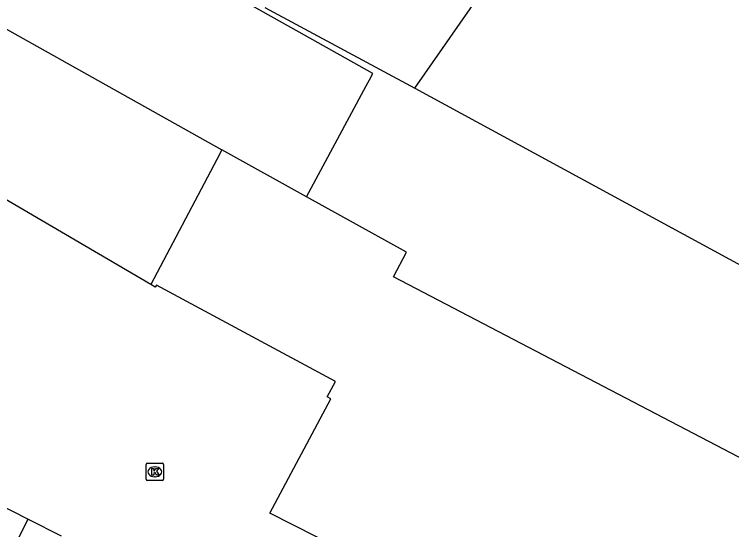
# Model space of a CAD drawing. Extents: x 160356 to 161355, y 381727 to 382845.
# Drawn here: x 160776.6 to 160817.89, y 382512.49 to 382542.14 of the extents above; entities that cross this region are included whole.
import ezdxf

# ---------------------------------------------------------------- set-up
doc = ezdxf.new("R2010")
doc.units = 0
for name, color, linetype in [('IMGEO_Erf', 7, 'Continuous'), ('IMGEO_Kolk', 7, 'Continuous'), ('IMGEO_Pand', 7, 'Continuous'), ('IMGEO_Rijbaan_lokaal_open', 7, 'Continuous')]:
    doc.layers.add(name, color=color, linetype=linetype)

msp = doc.modelspace()

# ---------------------------------------------------------------- linework, layer by layer
at = {"layer": 'IMGEO_Erf'}
msp.add_lwpolyline([(160791.022, 382542.531), (160799.641, 382537.886)], dxfattribs=at)
at = {"layer": 'IMGEO_Kolk'}
for p, q in [((160784.262, 382516.318), (160785.114, 382516.318)), ((160784.187, 382515.392), (160784.187, 382516.244)), ((160784.675, 382516.098), (160784.7, 382516.098)), ((160785.188, 382516.244), (160785.188, 382515.392)), ((160784.698, 382515.538), (160784.673, 382515.538)), ((160785.114, 382515.318), (160784.262, 382515.318))]:
    msp.add_line(p, q, dxfattribs=at)
for points in [[(160784.262, 382516.318), (160785.114, 382516.318)], [(160784.187, 382515.392), (160784.187, 382516.244)], [(160784.508, 382516.018), (160784.631, 382516.018), (160784.631, 382515.867), (160784.761, 382516.018), (160784.925, 382516.018), (160784.779, 382515.867), (160784.932, 382515.618), (160784.78, 382515.618), (160784.695, 382515.782), (160784.631, 382515.715), (160784.631, 382515.618), (160784.508, 382515.618), (160784.508, 382516.018)], [(160785.188, 382516.244), (160785.188, 382515.392)], [(160785.114, 382515.318), (160784.262, 382515.318)]]:
    msp.add_lwpolyline(points, dxfattribs=at)
for centre, start, end in [((160784.264, 382516.242), 91.552, 178.448), ((160784.264, 382516.242), 91.552, 178.448), ((160785.112, 382516.242), 1.552, 88.448), ((160785.112, 382516.242), 1.552, 88.448), ((160784.264, 382515.394), 181.552, 268.448), ((160784.264, 382515.394), 181.552, 268.448), ((160785.112, 382515.394), 271.552, 358.448), ((160785.112, 382515.394), 271.552, 358.448)]:
    msp.add_arc(centre, 0.0765, start, end, dxfattribs=at)
for centre, major_axis, ratio, start_param, end_param in [((160784.674, 382515.818), (-0.387, 0.002), 0.722429, 4.712389, 7.853982), ((160784.699, 382515.818), (-0.39, 0.002), 0.717154, 1.570796, 4.712389)]:
    msp.add_ellipse(centre, major_axis=major_axis, ratio=ratio, start_param=start_param, end_param=end_param, dxfattribs=at)
at = {"layer": 'IMGEO_Pand'}
for points in [[(160799.641, 382537.886), (160812.688, 382556.622), (160824.861, 382549.993), (160841.731, 382579.062), (160841.423, 382579.244), (160839.986, 382580.195), (160840.674, 382582.694), (160839.764, 382582.953), (160849.449, 382602.504), (160857.443, 382600.348), (160860.023, 382604.549), (160865.822, 382603.288), (160864.919, 382599.138), (160860.967, 382600.04), (160860.887, 382599.419), (160860.553, 382596.83)], [(160763.091, 382549.556), (160767.179, 382546.676), (160769.623, 382544.954), (160788.55, 382534.349)], [(160793.416, 382531.651), (160796.854, 382538.036), (160797.039, 382538.381), (160797.234, 382538.743), (160792.511, 382541.39), (160783.93, 382546.198)], [(160799.641, 382537.886), (160819.532, 382527.094), (160824.03, 382533.65), (160824.152, 382533.852)], [(160788.55, 382534.349), (160788.25, 382533.781), (160784.461, 382526.591)], [(160793.416, 382531.651), (160788.55, 382534.349)], [(160812.331, 382502.558), (160820.876, 382515.321), (160798.417, 382527.033), (160799.163, 382528.464), (160793.416, 382531.651)], [(160812.331, 382502.558), (160802.004, 382507.798), (160802.09, 382507.968), (160791.3, 382513.443), (160794.82, 382520.017), (160794.601, 382520.138), (160795.088, 382521.018), (160784.777, 382526.556), (160784.711, 382526.444), (160784.461, 382526.591)], [(160775.493, 382514.059), (160777.393, 382513.097)], [(160772.322, 382503.039), (160777.393, 382513.097)], [(160777.393, 382513.097), (160779.292, 382512.135)]]:
    msp.add_lwpolyline(points, dxfattribs=at)
at = {"layer": 'IMGEO_Rijbaan_lokaal_open'}
msp.add_lwpolyline([(160784.461, 382526.591), (160770.028, 382535.046)], dxfattribs=at)

doc.saveas('drawing.dxf')
